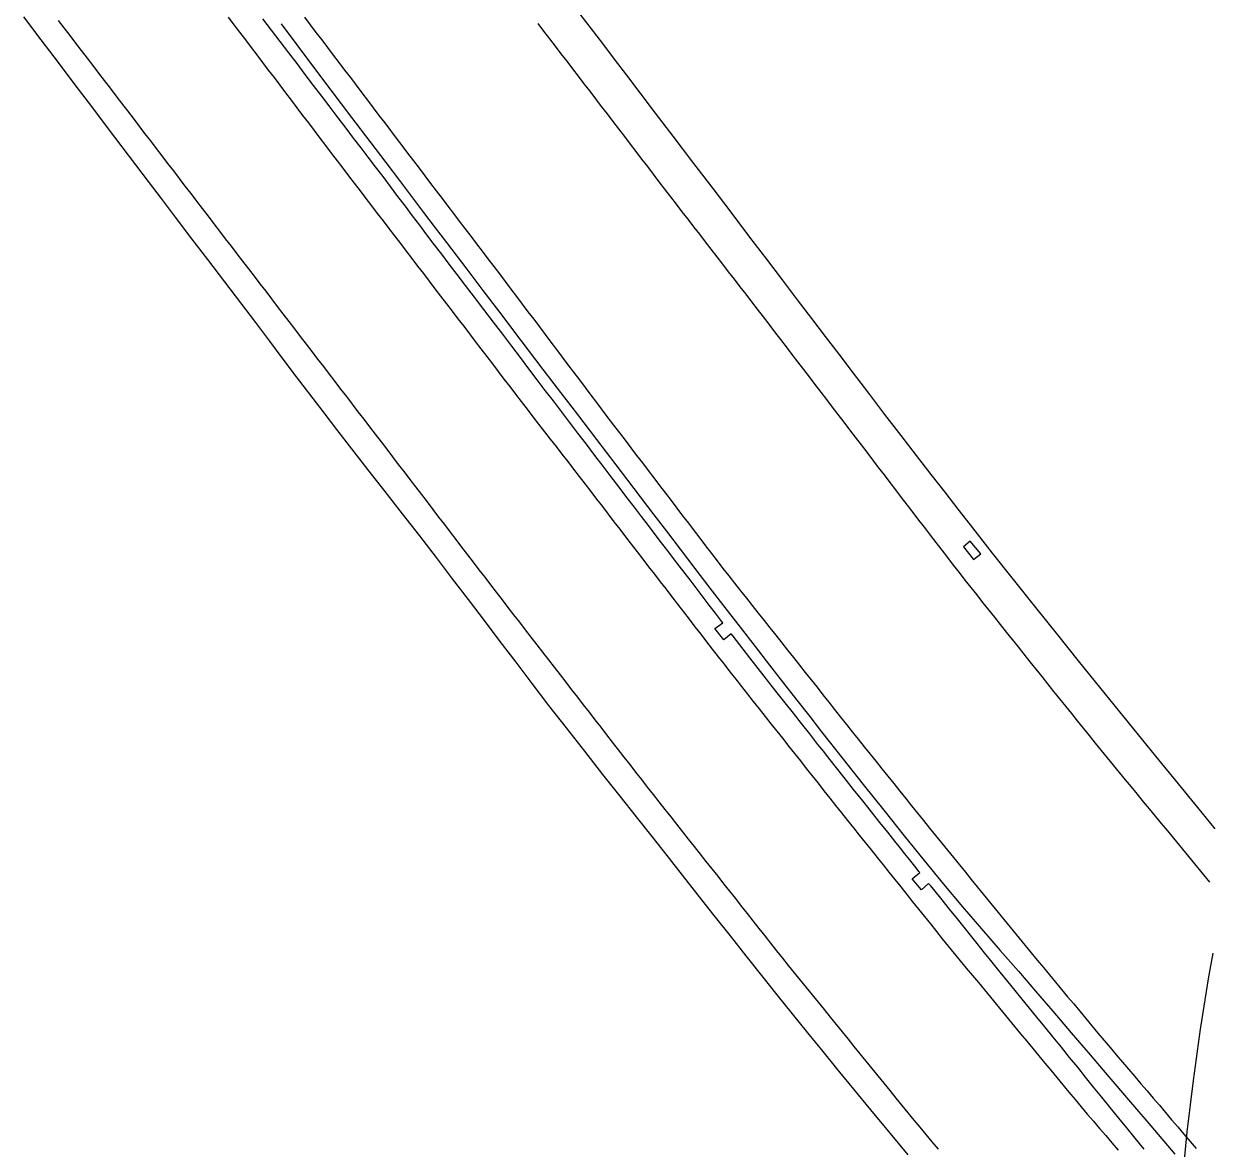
# Model space of a CAD drawing. Extents: x 1948091 to 1975253, y 787267 to 823306.
# Drawn here: x 1971098.2 to 1971410.9, y 795716.4 to 796013 of the extents above; entities that cross this region are included whole.
import ezdxf

# ---------------------------------------------------------------- set-up
doc = ezdxf.new("R2010")
doc.units = 0
for name, color, linetype in [('RD_EX_Bridge', 7, 'Continuous'), ('RD_EX_Pavement_Markings', 7, 'Continuous'), ('RD_EX_Road', 7, 'Continuous')]:
    doc.layers.add(name, color=color, linetype=linetype)

msp = doc.modelspace()

# ---------------------------------------------------------------- linework, layer by layer
at = {"layer": 'RD_EX_Bridge'}
msp.add_lwpolyline([(1971404.24, 795712.43), (1971405.08, 795720.79), (1971406.68, 795734.34), (1971408.56, 795747.87), (1971410.73, 795761.67), (1971411.87, 795767.88)], dxfattribs=at)
at = {"layer": 'RD_EX_Pavement_Markings'}
for points in [[(1971107.34, 796013.83), (1971108.86, 796011.84), (1971110.38, 796009.86), (1971111.9, 796007.87), (1971113.42, 796005.89), (1971114.94, 796003.9), (1971116.46, 796001.92), (1971117.97, 795999.93), (1971119.49, 795997.94), (1971121.01, 795995.96), (1971122.53, 795993.97), (1971124.05, 795991.99), (1971125.57, 795990), (1971127.09, 795988.02), (1971128.6, 795986.03), (1971130.12, 795984.05), (1971131.64, 795982.06), (1971133.16, 795980.08), (1971134.68, 795978.09), (1971136.2, 795976.11), (1971137.71, 795974.12), (1971139.23, 795972.14), (1971140.75, 795970.15), (1971142.27, 795968.17), (1971143.79, 795966.18), (1971145.32, 795964.2), (1971146.84, 795962.22), (1971148.36, 795960.23), (1971149.88, 795958.25), (1971151.4, 795956.27), (1971152.92, 795954.28), (1971154.44, 795952.3), (1971155.96, 795950.32), (1971157.48, 795948.34), (1971159.01, 795946.35), (1971160.53, 795944.37), (1971162.05, 795942.39), (1971163.57, 795940.4), (1971165.09, 795938.42), (1971166.61, 795936.44), (1971168.13, 795934.45), (1971169.65, 795932.47), (1971171.17, 795930.49), (1971172.69, 795928.5), (1971174.22, 795926.52), (1971175.74, 795924.54), (1971177.26, 795922.55), (1971178.78, 795920.57), (1971180.3, 795918.59), (1971181.82, 795916.6), (1971183.34, 795914.62), (1971184.86, 795912.64), (1971186.38, 795910.65), (1971187.9, 795908.67), (1971189.42, 795906.68), (1971190.94, 795904.7), (1971192.46, 795902.72), (1971193.98, 795900.73), (1971195.5, 795898.75), (1971197.02, 795896.76), (1971198.54, 795894.78), (1971200.06, 795892.79), (1971201.58, 795890.81), (1971203.1, 795888.82), (1971204.62, 795886.84), (1971206.14, 795884.86), (1971207.65, 795882.87), (1971209.17, 795880.89), (1971210.69, 795878.9), (1971212.21, 795876.92), (1971213.73, 795874.93), (1971215.25, 795872.95), (1971216.77, 795870.97), (1971218.29, 795868.98), (1971219.81, 795867), (1971221.33, 795865.01), (1971222.85, 795863.03), (1971224.37, 795861.04), (1971225.89, 795859.06), (1971227.42, 795857.08), (1971228.95, 795855.11), (1971230.48, 795853.13), (1971232.01, 795851.16), (1971233.54, 795849.18), (1971235.07, 795847.21), (1971236.6, 795845.23), (1971238.14, 795843.26), (1971239.67, 795841.28), (1971241.2, 795839.3), (1971242.73, 795837.33), (1971244.26, 795835.35), (1971245.79, 795833.38), (1971247.32, 795831.4), (1971248.85, 795829.43), (1971250.39, 795827.45), (1971251.92, 795825.48), (1971253.45, 795823.5), (1971254.98, 795821.53), (1971256.51, 795819.55), (1971258.04, 795817.58), (1971259.57, 795815.6), (1971261.11, 795813.63), (1971262.66, 795811.67), (1971264.21, 795809.71), (1971265.76, 795807.75), (1971267.31, 795805.79), (1971268.86, 795803.83), (1971270.41, 795801.87), (1971271.96, 795799.9), (1971273.5, 795797.94), (1971275.05, 795795.98), (1971276.6, 795794.02), (1971278.15, 795792.06), (1971279.7, 795790.1), (1971281.25, 795788.14), (1971282.8, 795786.18), (1971284.35, 795784.21), (1971285.9, 795782.25), (1971287.45, 795780.29), (1971289, 795778.33), (1971290.54, 795776.37), (1971292.09, 795774.41), (1971293.64, 795772.45), (1971295.19, 795770.48), (1971296.74, 795768.52), (1971298.3, 795766.57), (1971299.87, 795764.63), (1971301.45, 795762.69), (1971303.02, 795760.74), (1971304.59, 795758.8), (1971306.17, 795756.86), (1971307.74, 795754.92), (1971309.32, 795752.98), (1971310.89, 795751.04), (1971312.46, 795749.1), (1971314.04, 795747.15), (1971315.61, 795745.21), (1971317.19, 795743.27), (1971318.76, 795741.33), (1971320.33, 795739.39), (1971321.91, 795737.45), (1971323.48, 795735.51), (1971325.06, 795733.57), (1971326.63, 795731.62), (1971328.2, 795729.68), (1971329.78, 795727.74), (1971331.35, 795725.8), (1971332.95, 795723.88), (1971334.55, 795721.96), (1971336.15, 795720.04), (1971337.75, 795718.12), (1971339.35, 795716.2)], [(1971152.16, 796014.68), (1971153.67, 796012.69), (1971155.18, 796010.7), (1971156.69, 796008.71), (1971158.2, 796006.71), (1971159.72, 796004.72), (1971161.23, 796002.73), (1971162.74, 796000.74), (1971164.25, 795998.75), (1971165.76, 795996.76), (1971167.27, 795994.77), (1971168.78, 795992.78), (1971170.29, 795990.78), (1971171.8, 795988.79), (1971173.31, 795986.8), (1971174.82, 795984.81), (1971176.33, 795982.82), (1971177.84, 795980.83), (1971179.35, 795978.84), (1971180.87, 795976.84), (1971182.38, 795974.85), (1971183.89, 795972.87), (1971185.41, 795970.88), (1971186.93, 795968.9), (1971188.45, 795966.91), (1971189.97, 795964.92), (1971191.48, 795962.94), (1971193, 795960.95), (1971194.52, 795958.97), (1971196.04, 795956.98), (1971197.56, 795955), (1971199.08, 795953.01), (1971200.59, 795951.03), (1971202.11, 795949.04), (1971203.63, 795947.05), (1971205.15, 795945.07), (1971206.67, 795943.08), (1971208.19, 795941.1), (1971209.7, 795939.11), (1971211.22, 795937.13), (1971212.74, 795935.14), (1971214.26, 795933.16), (1971215.78, 795931.17), (1971217.3, 795929.18), (1971218.81, 795927.2), (1971220.33, 795925.21), (1971221.85, 795923.23), (1971223.37, 795921.24), (1971224.89, 795919.26), (1971226.41, 795917.27), (1971227.92, 795915.29), (1971229.44, 795913.3), (1971230.96, 795911.32), (1971232.48, 795909.33), (1971234, 795907.35), (1971235.54, 795905.38), (1971237.09, 795903.41), (1971238.63, 795901.45), (1971240.18, 795899.48), (1971241.7, 795897.5), (1971243.22, 795895.52), (1971244.75, 795893.54), (1971246.27, 795891.56), (1971247.79, 795889.58), (1971249.32, 795887.59), (1971250.84, 795885.61), (1971252.36, 795883.63), (1971253.89, 795881.65), (1971255.41, 795879.67), (1971256.94, 795877.69), (1971258.46, 795875.71), (1971259.99, 795873.73), (1971261.51, 795871.75), (1971263.04, 795869.77), (1971264.57, 795867.79), (1971266.09, 795865.81), (1971267.62, 795863.83), (1971269.14, 795861.85), (1971270.67, 795859.87), (1971272.19, 795857.89), (1971273.72, 795855.91), (1971275.25, 795853.93), (1971276.77, 795851.95), (1971278.3, 795849.97), (1971279.83, 795848), (1971281.37, 795846.03), (1971282.91, 795844.06), (1971284.46, 795842.1), (1971286, 795840.13), (1971287.54, 795838.16), (1971289.08, 795836.2), (1971290.64, 795834.24), (1971292.19, 795832.28), (1971293.74, 795830.32), (1971295.29, 795828.36), (1971296.84, 795826.4), (1971298.39, 795824.44), (1971299.94, 795822.48), (1971301.49, 795820.52), (1971303.05, 795818.56), (1971304.6, 795816.6), (1971306.15, 795814.64), (1971307.7, 795812.68), (1971309.25, 795810.72), (1971310.8, 795808.76), (1971312.35, 795806.8), (1971313.9, 795804.84), (1971315.46, 795802.89), (1971317.02, 795800.94), (1971318.59, 795798.99), (1971320.15, 795797.04), (1971321.71, 795795.08), (1971323.28, 795793.13), (1971324.84, 795791.18), (1971326.4, 795789.23), (1971327.97, 795787.28), (1971329.53, 795785.33), (1971331.09, 795783.38), (1971332.66, 795781.43), (1971334.22, 795779.48), (1971335.78, 795777.53), (1971337.35, 795775.58), (1971338.91, 795773.63), (1971340.47, 795771.68), (1971342.04, 795769.73), (1971343.63, 795767.8), (1971345.22, 795765.88), (1971346.81, 795763.95), (1971348.41, 795762.02), (1971350, 795760.1), (1971351.59, 795758.17), (1971353.18, 795756.24), (1971354.77, 795754.32), (1971356.37, 795752.39), (1971357.96, 795750.47), (1971359.55, 795748.54), (1971361.14, 795746.61), (1971362.74, 795744.69), (1971364.33, 795742.76), (1971365.92, 795740.83), (1971367.51, 795738.91), (1971369.1, 795736.98), (1971370.7, 795735.05), (1971372.29, 795733.13), (1971373.88, 795731.2), (1971375.47, 795729.27), (1971377.07, 795727.35), (1971378.7, 795725.45), (1971380.33, 795723.55), (1971381.95, 795721.66), (1971383.58, 795719.76), (1971385.21, 795717.86), (1971386.84, 795715.97)], [(1971172.29, 796014.66), (1971173.8, 796012.67), (1971175.31, 796010.68), (1971176.82, 796008.69), (1971178.34, 796006.7), (1971179.85, 796004.7), (1971181.36, 796002.71), (1971182.87, 796000.72), (1971184.38, 795998.73), (1971185.89, 795996.74), (1971187.4, 795994.75), (1971188.91, 795992.76), (1971190.42, 795990.76), (1971191.93, 795988.77), (1971193.44, 795986.78), (1971194.95, 795984.79), (1971196.46, 795982.8), (1971197.97, 795980.81), (1971199.48, 795978.82), (1971201, 795976.83), (1971202.51, 795974.84), (1971204.02, 795972.85), (1971205.54, 795970.86), (1971207.05, 795968.87), (1971208.56, 795966.88), (1971210.07, 795964.89), (1971211.59, 795962.9), (1971213.1, 795960.91), (1971214.61, 795958.92), (1971216.13, 795956.93), (1971217.64, 795954.94), (1971219.15, 795952.95), (1971220.66, 795950.96), (1971222.18, 795948.97), (1971223.69, 795946.98), (1971225.2, 795944.99), (1971226.7, 795942.99), (1971228.21, 795940.99), (1971229.71, 795939), (1971231.22, 795937), (1971232.72, 795935.01), (1971234.23, 795933.01), (1971235.73, 795931.02), (1971237.24, 795929.02), (1971238.75, 795927.03), (1971240.25, 795925.03), (1971241.76, 795923.04), (1971243.26, 795921.04), (1971244.77, 795919.05), (1971246.27, 795917.05), (1971247.78, 795915.05), (1971249.28, 795913.06), (1971250.79, 795911.06), (1971252.3, 795909.07), (1971253.81, 795907.08), (1971255.33, 795905.1), (1971256.84, 795903.11), (1971258.36, 795901.12), (1971259.87, 795899.13), (1971261.39, 795897.14), (1971262.9, 795895.16), (1971264.42, 795893.17), (1971265.94, 795891.18), (1971267.45, 795889.19), (1971268.97, 795887.21), (1971270.48, 795885.22), (1971272, 795883.23), (1971273.51, 795881.24), (1971275.03, 795879.25), (1971276.54, 795877.27), (1971278.06, 795875.28), (1971279.57, 795873.29), (1971281.09, 795871.3), (1971282.62, 795869.33), (1971284.17, 795867.37), (1971285.72, 795865.41), (1971287.28, 795863.45), (1971288.83, 795861.49), (1971290.38, 795859.53), (1971291.93, 795857.57), (1971293.48, 795855.61), (1971295.03, 795853.65), (1971296.58, 795851.69), (1971298.13, 795849.73), (1971299.68, 795847.77), (1971301.23, 795845.81), (1971302.78, 795843.85), (1971304.34, 795841.89), (1971305.89, 795839.93), (1971307.44, 795837.97), (1971308.99, 795836.01), (1971310.54, 795834.05), (1971312.09, 795832.09), (1971313.64, 795830.13), (1971315.19, 795828.17), (1971316.75, 795826.21), (1971318.31, 795824.26), (1971319.88, 795822.31), (1971321.44, 795820.37), (1971323.01, 795818.42), (1971324.57, 795816.47), (1971326.14, 795814.52), (1971327.7, 795812.57), (1971329.27, 795810.62), (1971330.83, 795808.67), (1971332.39, 795806.72), (1971333.96, 795804.77), (1971335.52, 795802.82), (1971337.09, 795800.87), (1971338.65, 795798.92), (1971340.23, 795796.99), (1971341.81, 795795.05), (1971343.39, 795793.11), (1971344.97, 795791.17), (1971346.55, 795789.24), (1971348.13, 795787.3), (1971349.71, 795785.36), (1971351.29, 795783.42), (1971352.87, 795781.49), (1971354.44, 795779.55), (1971356.02, 795777.61), (1971357.6, 795775.67), (1971359.18, 795773.73), (1971360.76, 795771.8), (1971362.34, 795769.86), (1971363.93, 795767.93), (1971365.53, 795766.01), (1971367.13, 795764.09), (1971368.73, 795762.17), (1971370.33, 795760.25), (1971371.93, 795758.33), (1971373.53, 795756.4), (1971375.13, 795754.48), (1971376.72, 795752.56), (1971378.32, 795750.64), (1971379.92, 795748.72), (1971381.52, 795746.8), (1971383.12, 795744.88), (1971384.74, 795742.97), (1971386.36, 795741.07), (1971387.98, 795739.17), (1971389.6, 795737.27), (1971391.23, 795735.36), (1971392.85, 795733.46), (1971394.47, 795731.56), (1971396.09, 795729.66), (1971397.71, 795727.76), (1971399.34, 795725.86), (1971400.96, 795723.95), (1971402.58, 795722.05), (1971404.2, 795720.15), (1971405.82, 795718.25), (1971407.45, 795716.35)], [(1971233.81, 796012.97), (1971235.33, 796010.99), (1971236.85, 796009), (1971238.37, 796007.02), (1971239.89, 796005.04), (1971241.42, 796003.06), (1971242.94, 796001.07), (1971244.46, 795999.09), (1971245.98, 795997.11), (1971247.51, 795995.13), (1971249.03, 795993.15), (1971250.55, 795991.16), (1971252.07, 795989.18), (1971253.59, 795987.19), (1971255.11, 795985.21), (1971256.63, 795983.22), (1971258.14, 795981.23), (1971259.66, 795979.25), (1971261.18, 795977.26), (1971262.7, 795975.28), (1971264.22, 795973.29), (1971265.73, 795971.3), (1971267.25, 795969.32), (1971268.78, 795967.34), (1971270.3, 795965.36), (1971271.83, 795963.38), (1971273.36, 795961.4), (1971274.89, 795959.43), (1971276.42, 795957.45), (1971277.95, 795955.47), (1971279.48, 795953.49), (1971281, 795951.51), (1971282.53, 795949.53), (1971284.05, 795947.55), (1971285.58, 795945.57), (1971287.1, 795943.59), (1971288.63, 795941.61), (1971290.15, 795939.63), (1971291.68, 795937.65), (1971293.2, 795935.67), (1971294.73, 795933.69), (1971296.25, 795931.7), (1971297.77, 795929.72), (1971299.29, 795927.73), (1971300.81, 795925.75), (1971302.33, 795923.77), (1971303.85, 795921.78), (1971305.37, 795919.8), (1971306.89, 795917.81), (1971308.41, 795915.83), (1971309.93, 795913.84), (1971311.45, 795911.86), (1971312.97, 795909.87), (1971314.49, 795907.89), (1971316, 795905.9), (1971317.52, 795903.91), (1971319.04, 795901.93), (1971320.56, 795899.94), (1971322.07, 795897.95), (1971323.59, 795895.97), (1971325.11, 795893.98), (1971326.62, 795891.99), (1971328.14, 795890.01), (1971329.66, 795888.02), (1971331.18, 795886.04), (1971332.71, 795884.06), (1971334.23, 795882.07), (1971335.76, 795880.09), (1971337.28, 795878.11), (1971338.81, 795876.13), (1971340.33, 795874.15), (1971341.86, 795872.17), (1971343.38, 795870.19), (1971344.91, 795868.21), (1971346.45, 795866.25), (1971348.01, 795864.29), (1971349.56, 795862.33), (1971351.11, 795860.37), (1971352.66, 795858.41), (1971354.22, 795856.45), (1971355.77, 795854.5), (1971357.33, 795852.54), (1971358.89, 795850.59), (1971360.45, 795848.63), (1971362.01, 795846.68), (1971363.57, 795844.73), (1971365.13, 795842.77), (1971366.69, 795840.82), (1971368.25, 795838.87), (1971369.81, 795836.91), (1971371.38, 795834.97), (1971372.95, 795833.02), (1971374.51, 795831.08), (1971376.08, 795829.13), (1971377.65, 795827.18), (1971379.22, 795825.24), (1971380.79, 795823.29), (1971382.36, 795821.35), (1971383.95, 795819.42), (1971385.53, 795817.48), (1971387.12, 795815.55), (1971388.71, 795813.62), (1971390.29, 795811.69), (1971391.88, 795809.76), (1971393.46, 795807.82), (1971395.05, 795805.89), (1971396.64, 795803.96), (1971398.23, 795802.04), (1971399.82, 795800.11), (1971401.41, 795798.18), (1971403, 795796.25), (1971404.59, 795794.32), (1971406.18, 795792.39), (1971407.77, 795790.46), (1971409.36, 795788.53), (1971410.95, 795786.61)]]:
    msp.add_lwpolyline(points, dxfattribs=at)
at = {"layer": 'RD_EX_Road'}
for points in [[(1971331.45, 795714.72), (1971326.36, 795720.83), (1971321.6, 795726.58), (1971317.15, 795731.99), (1971313.02, 795737.05), (1971309.04, 795741.96), (1971305.03, 795746.91), (1971301.01, 795751.89), (1971296.96, 795756.92), (1971292.89, 795762.01), (1971288.76, 795767.2), (1971284.58, 795772.47), (1971280.36, 795777.84), (1971276.14, 795783.2), (1971272, 795788.45), (1971267.94, 795793.6), (1971263.94, 795798.64), (1971259.86, 795803.78), (1971255.54, 795809.24), (1971250.99, 795815.01), (1971246.2, 795821.1), (1971241.39, 795827.25), (1971236.76, 795833.21), (1971232.33, 795838.99), (1971228.08, 795844.58), (1971223.92, 795850.09), (1971219.74, 795855.59), (1971215.55, 795861.1), (1971211.34, 795866.62), (1971207.06, 795872.19), (1971202.66, 795877.89), (1971198.15, 795883.7), (1971193.52, 795889.64), (1971188.98, 795895.45), (1971184.75, 795900.9), (1971180.83, 795905.98), (1971177.21, 795910.69), (1971173.72, 795915.25), (1971170.22, 795919.86), (1971166.7, 795924.52), (1971163.15, 795929.23), (1971159.45, 795934.13), (1971155.5, 795939.36), (1971151.28, 795944.92), (1971146.79, 795950.8), (1971142.35, 795956.62), (1971138.27, 795961.98), (1971134.54, 795966.88), (1971131.18, 795971.32), (1971127.85, 795975.71), (1971124.24, 795980.48), (1971120.36, 795985.6), (1971116.19, 795991.1), (1971111.83, 795996.84), (1971107.39, 796002.7), (1971102.86, 796008.69), (1971098.24, 796014.81)], [(1971393.7, 795716.23), (1971392.51, 795717.7), (1971391.01, 795719.55), (1971389.18, 795721.78), (1971387.02, 795724.4), (1971384.74, 795727.17), (1971382.52, 795729.9), (1971380.36, 795732.56), (1971378.26, 795735.17), (1971376.18, 795737.77), (1971374.06, 795740.4), (1971371.89, 795743.06), (1971369.68, 795745.76), (1971367.51, 795748.42), (1971365.42, 795750.96), (1971363.43, 795753.39), (1971361.54, 795755.71), (1971359.66, 795758.02), (1971357.72, 795760.41), (1971355.72, 795762.89), (1971353.66, 795765.46), (1971351.63, 795768), (1971349.71, 795770.4), (1971347.9, 795772.65), (1971346.21, 795774.75), (1971344.44, 795776.95), (1971342.38, 795779.49), (1971340.05, 795782.37), (1971337.43, 795785.59), (1971336.88, 795786.27), (1971334.95, 795784.6), (1971332.55, 795787.49), (1971334.56, 795789.14), (1971334.31, 795789.45), (1971333.57, 795790.38), (1971332.84, 795791.28), (1971332.14, 795792.16), (1971331.46, 795793.01), (1971330.62, 795794.07), (1971329.45, 795795.54), (1971327.94, 795797.43), (1971326.09, 795799.74), (1971324.01, 795802.34), (1971321.81, 795805.1), (1971319.5, 795808.01), (1971317.07, 795811.07), (1971314.61, 795814.16), (1971312.23, 795817.17), (1971309.92, 795820.09), (1971309.2, 795821.01), (1971307.69, 795822.92), (1971305.51, 795825.7), (1971303.35, 795828.44), (1971301.2, 795831.16), (1971299.07, 795833.85), (1971296.62, 795836.96), (1971293.51, 795840.93), (1971289.73, 795845.76), (1971285.29, 795851.45), (1971284.82, 795852.07), (1971282.84, 795850.49), (1971280.47, 795853.45), (1971282.57, 795854.96), (1971282.23, 795855.4), (1971280.64, 795857.54), (1971279.04, 795859.67), (1971277.44, 795861.77), (1971275.83, 795863.86), (1971274.24, 795865.93), (1971272.67, 795867.97), (1971271.13, 795869.98), (1971269.6, 795871.97), (1971268.06, 795873.99), (1971266.44, 795876.1), (1971264.76, 795878.3), (1971263, 795880.6), (1971261.17, 795882.99), (1971259.27, 795885.47), (1971257.3, 795888.04), (1971255.26, 795890.71), (1971253.16, 795893.46), (1971251.02, 795896.27), (1971248.84, 795899.14), (1971246.61, 795902.08), (1971244.39, 795905.02), (1971243.34, 795906.4), (1971242.2, 795907.9), (1971240.04, 795910.72), (1971237.91, 795913.48), (1971235.79, 795916.24), (1971233.63, 795919.07), (1971231.43, 795921.96), (1971229.21, 795924.91), (1971226.93, 795927.94), (1971224.56, 795931.07), (1971222.12, 795934.29), (1971219.59, 795937.6), (1971217.1, 795940.87), (1971214.74, 795943.96), (1971212.53, 795946.86), (1971210.45, 795949.58), (1971208.46, 795952.19), (1971206.51, 795954.76), (1971204.58, 795957.3), (1971202.69, 795959.81), (1971200.8, 795962.32), (1971198.88, 795964.86), (1971196.94, 795967.43), (1971194.97, 795970.03), (1971193, 795972.63), (1971191.04, 795975.21), (1971189.11, 795977.75), (1971187.19, 795980.26), (1971185.25, 795982.81), (1971183.24, 795985.44), (1971181.17, 795988.17), (1971179.02, 795990.98), (1971176.85, 795993.84), (1971174.67, 795996.7), (1971172.5, 795999.57), (1971170.32, 796002.43), (1971168.13, 796005.32), (1971165.89, 796008.25), (1971163.61, 796011.22), (1971161.28, 796014.23)], [(1971412.46, 795800.69), (1971407.84, 795806.29), (1971402.73, 795812.52), (1971396.76, 795819.84), (1971393.32, 795824.07), (1971389.56, 795828.7), (1971385.8, 795833.32), (1971382.36, 795837.58), (1971376.41, 795844.97), (1971370.92, 795851.81), (1971365.1, 795859.06), (1971359.27, 795866.36), (1971353.71, 795873.38), (1971347.87, 795880.82), (1971344.64, 795884.96), (1971341.19, 795889.39), (1971337.54, 795894.1), (1971333.69, 795899.09), (1971329.63, 795904.37), (1971325.36, 795909.94), (1971321.11, 795915.5), (1971317.08, 795920.78), (1971313.27, 795925.78), (1971309.68, 795930.5), (1971306.11, 795935.2), (1971302.33, 795940.16), (1971298.35, 795945.38), (1971294.17, 795950.87), (1971289.75, 795956.67), (1971285.03, 795962.88), (1971280.01, 795969.48), (1971274.69, 795976.47), (1971269.51, 795983.3), (1971264.87, 795989.4), (1971260.79, 795994.77), (1971257.26, 795999.41), (1971254.05, 796003.62), (1971250.93, 796007.7), (1971244.96, 796015.46)], [(1971166.15, 796012.96), (1971170.24, 796007.38), (1971174.13, 796002.2), (1971179.25, 795995.43), (1971184.68, 795988.27), (1971189.5, 795981.91), (1971193.7, 795976.37), (1971197.3, 795971.63), (1971200.54, 795967.36), (1971203.69, 795963.2), (1971206.76, 795959.16), (1971209.75, 795955.23), (1971215.08, 795948.21), (1971219.33, 795942.63), (1971223.69, 795936.9), (1971229.36, 795929.43), (1971235.15, 795921.82), (1971239.83, 795915.67), (1971244.26, 795909.87), (1971249.26, 795903.31), (1971254.36, 795896.63), (1971259.09, 795890.44), (1971264.44, 795883.46), (1971267.71, 795879.17), (1971271.37, 795874.36), (1971275.26, 795869.27), (1971279.19, 795864.15), (1971283.15, 795859), (1971287.16, 795853.82), (1971291.11, 795848.72), (1971294.92, 795843.81), (1971298.6, 795839.08), (1971302.14, 795834.55), (1971305.5, 795830.25), (1971308.65, 795826.24), (1971314.33, 795819.05), (1971319.64, 795812.36), (1971325.06, 795805.56), (1971330.46, 795798.82), (1971335.68, 795792.34), (1971340.79, 795786.1), (1971345.84, 795780.1), (1971350.84, 795774.29), (1971355.76, 795768.6), (1971360.54, 795763.1), (1971365.08, 795757.86), (1971369.65, 795752.56), (1971374.5, 795746.91), (1971379.48, 795741.1), (1971384.39, 795735.3), (1971389.61, 795729.16), (1971395.45, 795722.32), (1971401.83, 795714.89)], [(1971347.84, 795876.49), (1971346.07, 795875.04), (1971348.72, 795871.68), (1971350.63, 795873.13), (1971347.84, 795876.49)]]:
    msp.add_lwpolyline(points, dxfattribs=at)

doc.saveas('drawing.dxf')
